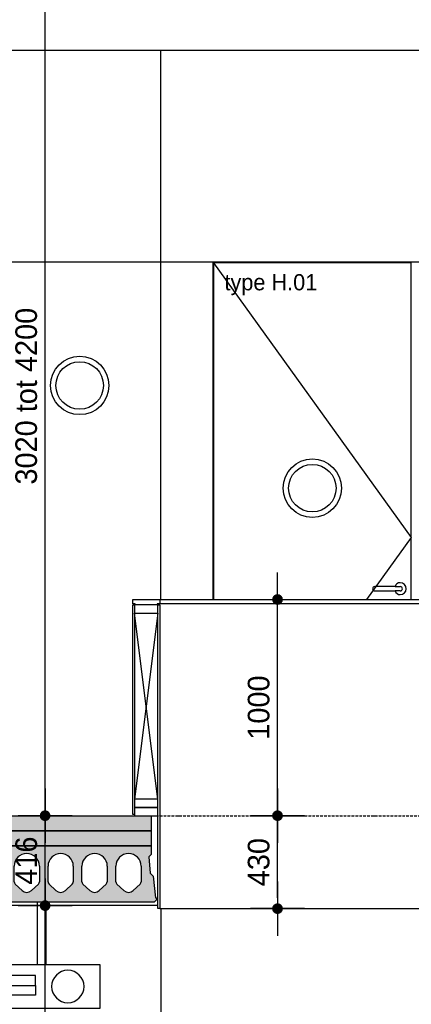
# Model space of a CAD drawing. Header units: millimetres. Extents: x -297000 to 504135, y -166520 to 252050.
# Tile 271 of 416: x 74602 to 76414, y -31673 to -27118. Entities that reach past the tile are written whole.
import ezdxf

# ---------------------------------------------------------------- set-up
doc = ezdxf.new("R2010")
doc.units = ezdxf.units.MM
doc.header["$MEASUREMENT"] = 0
doc.linetypes.add('ACAD_ISO10W100', pattern=[18, 12, -3, 0, -3])
doc.linetypes.add('CENTER', pattern=[50.800000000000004, 31.75, -6.349999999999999, 6.349999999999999, -6.349999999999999])
doc.layers.get('Defpoints').update_dxf_attribs({"color": 6})
for name, color, linetype in [('010_D0050_D', 1, 'Continuous'), ('010_T0050_T', 4, 'Continuous'), ('040_AXPRI_B', 9, 'CENTER'), ('053_SHADE_S', 253, 'Continuous'), ('068_HATCH_H', 8, 'Continuous'), ('220_WALIN_E', 1, 'Continuous'), ('220_WALIN_G', 1, 'Continuous'), ('299_CONCR_G', 3, 'Continuous'), ('299_CONCR_H', 251, 'Continuous'), ('299_STEEL_G', 3, 'Continuous'), ('310_WINDO_E', 1, 'Continuous'), ('320_DOORS_E', 8, 'Continuous'), ('320_DOORS_G', 2, 'Continuous'), ('450_CEIFI_G', 2, 'Continuous')]:
    doc.layers.add(name, color=color, linetype=linetype)
doc.styles.add('VMX 2 MEDIUM 50', font='unvr55w.TTF', dxfattribs={"height": 100})
doc.dimstyles.new('VMX 50', dxfattribs={"dimscale": 50, "dimtxt": 1, "dimasz": 1, "dimexe": 2, "dimexo": 2, "dimgap": 0.7, "dimtad": 1, "dimdec": 0, "dimdsep": 46, "dimtxsty": 'VMX 2 MEDIUM 50', "dimblk1": 'VMX-DIM-ARROW', "dimblk2": 'VMX-DIM-ARROW', "dimsah": 1, "dimcen": 1, "dimdle": 2, "dimse1": 1, "dimse2": 1, "dimclrd": 256, "dimclre": 256, "dimclrt": 256, "dimadec": 0, "dimazin": 0, "dimtm": 1e-09, "dimtfac": 1, "dimtdec": 0, "dimtmove": 2, "dimatfit": 2, "dimldrblk": 'VMX-DIM-ARROW', "dimfxl": 0, "dimtolj": 2, "dimlwd": -1, "dimarcsym": 0})

# ---------------------------------------------------------------- blocks, each defined once
blk = doc.blocks.new('VMX-DIM-ARROW')
h = blk.add_hatch(color=256)
edge = h.paths.add_edge_path()
edge.add_arc((0, 0), 0.5, 0, 360)
for p, q in [((0, 2.500000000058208), (0, -2.499999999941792)), ((-2.5, 0), (2.5, 0))]:
    blk.add_line(p, q)
blk = doc.blocks.new('*D512')
at = {"layer": '010_D0050_D'}
blk.add_line((75795.0021380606, -31179.99959332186), (75795.0021380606, -30850.00000125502), dxfattribs=at)
at = {"layer": 'Defpoints', "color": 0}
for p in [(75225.00006887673, -30800.00000125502), (75795.0021380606, -30800.00000125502), (75241.00157047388, -31229.99959332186)]:
    blk.add_point(p, dxfattribs=at)
at = {"layer": '010_D0050_D', "xscale": 50, "yscale": 50, "zscale": 50}
for p, rotation in [((75795.0021380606, -30800.00000125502), 90), ((75795.0021380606, -31229.99959332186), 270)]:
    blk.add_blockref('VMX-DIM-ARROW', p, dxfattribs=dict(at, rotation=rotation))
at = {"layer": '010_D0050_D', "insert": (75708.12403742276, -31014.99979728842), "char_height": 100, "attachment_point": 5, "rotation": 90, "style": 'VMX 2 MEDIUM 50'}
blk.add_mtext('\\A2;430', dxfattribs=at)
blk = doc.blocks.new('*D513')
at = {"layer": '010_D0050_D'}
blk.add_line((75795.0021380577, -30750.00000125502), (75795.0021380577, -29849.99959332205), dxfattribs=at)
at = {"layer": 'Defpoints', "color": 0}
for p in [(75187.50164567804, -29799.99959332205), (75795.0021380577, -29799.99959332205), (75187.50164567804, -30800.00000125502)]:
    blk.add_point(p, dxfattribs=at)
at = {"layer": '010_D0050_D', "xscale": 50, "yscale": 50, "zscale": 50}
for p, rotation in [((75795.0021380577, -29799.99959332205), 90), ((75795.0021380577, -30800.00000125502), 270)]:
    blk.add_blockref('VMX-DIM-ARROW', p, dxfattribs=dict(at, rotation=rotation))
at = {"layer": '010_D0050_D', "insert": (75708.12403741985, -30299.99979728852), "char_height": 100, "attachment_point": 5, "rotation": 90, "style": 'VMX 2 MEDIUM 50'}
blk.add_mtext('\\A2;1000', dxfattribs=at)
blk = doc.blocks.new('*D521')
at = {"layer": '010_D0050_D'}
blk.add_line((74719.99398277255, -34550.00000125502), (74719.99398277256, -31266.00008316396), dxfattribs=at)
at = {"layer": 'Defpoints', "color": 0}
for p in [(74094.99398276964, -31216.00008316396), (74719.99398277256, -31216.00008316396), (72432.73502668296, -34600.00000125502)]:
    blk.add_point(p, dxfattribs=at)
at = {"layer": '010_D0050_D', "xscale": 50, "yscale": 50, "zscale": 50}
for p, rotation in [((74719.99398277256, -31216.00008316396), 90), ((74719.99398277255, -34600.00000125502), 270)]:
    blk.add_blockref('VMX-DIM-ARROW', p, dxfattribs=dict(at, rotation=rotation))
at = {"layer": '010_D0050_D', "insert": (74633.11588213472, -32908.00004220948), "char_height": 100, "attachment_point": 5, "rotation": 90, "style": 'VMX 2 MEDIUM 50'}
blk.add_mtext('\\A2;3384', dxfattribs=at)
blk = doc.blocks.new('*D522')
at = {"layer": '010_D0050_D'}
blk.add_line((74719.99398277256, -31166.00008316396), (74719.99398277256, -30850.00000125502), dxfattribs=at)
at = {"layer": 'Defpoints', "color": 0}
for p in [(74092.50364015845, -30800.00000125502), (74719.99398277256, -30800.00000125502), (74094.99398276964, -31216.00008316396)]:
    blk.add_point(p, dxfattribs=at)
at = {"layer": '010_D0050_D', "xscale": 50, "yscale": 50, "zscale": 50}
for p, rotation in [((74719.99398277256, -30800.00000125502), 90), ((74719.99398277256, -31216.00008316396), 270)]:
    blk.add_blockref('VMX-DIM-ARROW', p, dxfattribs=dict(at, rotation=rotation))
at = {"layer": '010_D0050_D', "insert": (74633.11588213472, -31008.00004220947), "char_height": 100, "attachment_point": 5, "rotation": 90, "style": 'VMX 2 MEDIUM 50'}
blk.add_mtext('\\A2;416', dxfattribs=at)
blk = doc.blocks.new('*D523')
at = {"layer": '010_D0050_D'}
blk.add_line((74719.99398276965, -30750.00000125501), (74719.99398276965, -26968.99657623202), dxfattribs=at)
at = {"layer": 'Defpoints', "color": 0}
for p in [(72250.00006886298, -26918.99657623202), (74719.99398276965, -26918.99657623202), (73810.00013160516, -30800.00000125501)]:
    blk.add_point(p, dxfattribs=at)
at = {"layer": '010_D0050_D', "xscale": 50, "yscale": 50, "zscale": 50}
for p, rotation in [((74719.99398276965, -26918.99657623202), 90), ((74719.99398276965, -30800.00000125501), 270)]:
    blk.add_blockref('VMX-DIM-ARROW', p, dxfattribs=dict(at, rotation=rotation))
at = {"layer": '010_D0050_D', "insert": (74633.11588213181, -28859.4982887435), "char_height": 100, "attachment_point": 5, "rotation": 90, "style": 'VMX 2 MEDIUM 50'}
blk.add_mtext('\\A2;3020 tot 4200', dxfattribs=at)
blk = doc.blocks.new('SECTIONAALDEUR_drsn')
at = {"layer": '299_STEEL_G'}
for points in [[(69.99998644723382, -3.980894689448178e-07), (99.99998644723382, -3.980894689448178e-07), (99.99998644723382, -30.00000039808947), (97.49998644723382, -30.00000039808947, -0.4142135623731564), (94.99998644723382, -27.50000039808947), (94.99998644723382, -10.00000039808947, 0.4142135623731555), (89.99998644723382, -5.000000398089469), (72.49998644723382, -5.000000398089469, -0.4142135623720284), (69.99998644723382, -2.500000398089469)], [(180, -20.00000000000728), (100, -20.00000000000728), (100, -100.0000000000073), (103.4999999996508, -100.0000000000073, 0.4142135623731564), (106.9999999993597, -96.50000000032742), (106.9999999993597, -33.99999999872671, -0.3652257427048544), (115.7779632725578, -26.99999999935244), (176.500000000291, -26.99999999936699, 0.4142135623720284), (180, -23.49999999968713)]]:
    blk.add_lwpolyline(points, format="xyb", close=True, dxfattribs=at)
at = {"layer": '310_WINDO_E', "color": 8, "ltscale": 200}
for points in [[(489.1012265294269, 1705), (549.9999989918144, 1905), (610.8987714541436, 1705), (489.1012265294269, 1705)], [(549.9999995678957, 1705), (550.0000010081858, 1205)]]:
    blk.add_lwpolyline(points, dxfattribs=at)
at = {"layer": '320_DOORS_G', "color": 8}
for points in [[(-2950, 3110), (-2949.999905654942, 3399.970738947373)], [(-2910, 3109.999986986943), (-2909.999905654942, 3399.970725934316)], [(-550, 3110), (-549.9999056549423, 3399.970738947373)], [(-510, 3109.999986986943), (-509.9999056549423, 3399.970725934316)]]:
    blk.add_lwpolyline(points, dxfattribs=at)
at = {"layer": '320_DOORS_G', "color": 1}
for points in [[(0, 2710), (-200, 2910), (-3200, 2910.000000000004), (-3200, 3110), (200, 3110), (200, 0), (0, 0), (0, 2710)], [(138.0000000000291, 2945.000000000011), (138.0000000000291, 29.99999999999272), (180.0000000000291, 29.99999999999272), (180.0000000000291, 2944.999999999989), (138.0000000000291, 2945.000000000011)]]:
    blk.add_lwpolyline(points, dxfattribs=at)
at = {"layer": '320_DOORS_G', "color": 8}
blk.add_lwpolyline([(-2900, 3015.000000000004), (-2900, 3060.000000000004), (-118.1387824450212, 3060.000000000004, -0.3114831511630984), (157.6416040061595, 2869.738619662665), (161.3222897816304, 2860.04724747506), (119.254095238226, 2844.070169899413), (115.5734094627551, 2853.761542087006, 0.3114831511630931), (-118.1387824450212, 3015.000000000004)], format="xyb", close=True, dxfattribs=at)
blk.add_lwpolyline([(185.0196037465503, 0), (104.4674265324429, 2728.704792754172, 0.4055958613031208), (-190.4041159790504, 3015.000000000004), (-2900, 3015.000000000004), (-2900, 2970.000000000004), (-190.4041159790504, 2970.000000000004, -0.4055958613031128), (59.48702174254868, 2727.376943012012), (140, 0)], format="xyb", dxfattribs=at)
at = {"layer": '320_DOORS_G'}
for points in [[(138.0000000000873, 2945.000000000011), (180.0000000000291, 2944.999999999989), (180.0000000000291, 2884.999999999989), (170.0000000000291, 2884.999999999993), (170.0000000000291, 2899.999999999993), (138.0000000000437, 2900.000000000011), (138.0000000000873, 2945.000000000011)], [(170.0000000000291, 2899.999999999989), (170.0000000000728, 2390.49999999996), (150.0000000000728, 2390.49999999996), (149.9999999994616, 2899.999999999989), (170.0000000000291, 2899.999999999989)], [(138.0000000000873, 2390.499999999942), (170.0000000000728, 2390.49999999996), (170.0000000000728, 2405.49999999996), (180.0000000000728, 2405.499999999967), (180.0000000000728, 2285.499999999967), (170.0000000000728, 2285.499999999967), (170.0000000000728, 2300.499999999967), (138.0000000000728, 2300.499999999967), (138.0000000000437, 2390.499999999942)], [(180.0000000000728, 2345.499999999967), (138.0000000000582, 2345.499999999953)], [(170.0000000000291, 2300.499999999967), (170.0000000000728, 1818.500000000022), (150.0000000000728, 1818.500000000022), (149.9999999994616, 2300.499999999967), (170.0000000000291, 2300.499999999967)], [(138.0000000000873, 1818.499999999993), (170.0000000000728, 1818.500000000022), (170.0000000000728, 1833.500000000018), (180.0000000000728, 1833.500000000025), (180.0000000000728, 1713.500000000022), (170.0000000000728, 1713.500000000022), (170.0000000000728, 1728.500000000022), (138.0000000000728, 1728.500000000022), (138.0000000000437, 1818.499999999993)], [(180.0000000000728, 1773.500000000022), (138.0000000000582, 1773.500000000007)], [(170.0000000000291, 1728.499999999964), (170.0000000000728, 1246.500000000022), (150.0000000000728, 1246.500000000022), (149.9999999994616, 1728.499999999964), (170.0000000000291, 1728.499999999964)], [(138.0000000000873, 1246.499999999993), (170.0000000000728, 1246.500000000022), (170.0000000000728, 1261.500000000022), (180.0000000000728, 1261.500000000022), (180.0000000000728, 1141.500000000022), (170.0000000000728, 1141.500000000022), (170.0000000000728, 1156.500000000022), (138.0000000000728, 1156.500000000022), (138.0000000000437, 1246.499999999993)], [(180.0000000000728, 1201.500000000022), (138.0000000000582, 1201.500000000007)], [(170.0000000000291, 1156.499999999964), (170.0000000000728, 674.5000000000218), (150.0000000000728, 674.5000000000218), (149.9999999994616, 1156.499999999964), (170.0000000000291, 1156.499999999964)], [(138.0000000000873, 674.4999999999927), (170.0000000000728, 674.5000000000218), (170.0000000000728, 689.5000000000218), (180.0000000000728, 689.5000000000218), (180.0000000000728, 569.5000000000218), (170.0000000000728, 569.5000000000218), (170.0000000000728, 584.5000000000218), (138.0000000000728, 584.5000000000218), (138.0000000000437, 674.4999999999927)], [(180.0000000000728, 629.5000000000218), (138.0000000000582, 629.5000000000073)], [(170.0000000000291, 74.99999999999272), (170.0000000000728, 584.5000000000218), (150.0000000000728, 584.5000000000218), (149.9999999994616, 74.99999999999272), (170.0000000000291, 74.99999999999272)], [(138.0000000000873, 29.99999999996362), (180.0000000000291, 29.99999999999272), (180.0000000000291, 89.99999999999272), (170.0000000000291, 89.99999999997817), (170.0000000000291, 74.99999999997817), (138.0000000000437, 74.99999999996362), (138.0000000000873, 29.99999999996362)], [(138.0000000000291, 29.99999999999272), (138.000000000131, -10.00000000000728), (180.0000000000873, -10.00000000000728), (180.0000000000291, 29.99999999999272), (138.0000000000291, 29.99999999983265)]]:
    blk.add_lwpolyline(points, dxfattribs=at)
for points in [[(138.0000000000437, 2900.000000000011), (138.0000000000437, 2885.000000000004), (149.9999999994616, 2885.000000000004), (149.9999999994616, 2900.000000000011)], [(138.0000000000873, 2390.499999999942), (138.0000000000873, 2405.499999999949), (149.9999999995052, 2405.499999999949), (149.9999999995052, 2390.499999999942)], [(138.0000000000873, 2300.499999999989), (138.0000000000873, 2285.499999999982), (149.9999999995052, 2285.499999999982), (149.9999999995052, 2300.499999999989)], [(138.0000000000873, 1818.499999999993), (138.0000000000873, 1833.500000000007), (149.9999999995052, 1833.500000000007), (149.9999999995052, 1818.499999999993)], [(138.0000000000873, 1728.500000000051), (138.0000000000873, 1713.500000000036), (149.9999999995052, 1713.500000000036), (149.9999999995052, 1728.500000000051)], [(138.0000000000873, 1246.499999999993), (138.0000000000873, 1261.500000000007), (149.9999999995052, 1261.500000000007), (149.9999999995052, 1246.499999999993)], [(138.0000000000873, 1156.500000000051), (138.0000000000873, 1141.500000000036), (149.9999999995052, 1141.500000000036), (149.9999999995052, 1156.500000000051)], [(138.0000000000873, 674.4999999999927), (138.0000000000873, 689.5000000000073), (149.9999999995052, 689.5000000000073), (149.9999999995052, 674.4999999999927)], [(138.0000000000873, 584.5000000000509), (138.0000000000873, 569.5000000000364), (149.9999999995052, 569.5000000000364), (149.9999999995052, 584.5000000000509)], [(138.0000000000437, 74.99999999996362), (138.0000000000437, 89.99999999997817), (149.9999999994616, 89.99999999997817), (149.9999999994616, 74.99999999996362)]]:
    blk.add_lwpolyline(points, close=True, dxfattribs=at)
blk.add_circle((-3050, 3010.000000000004), 75, dxfattribs=at)
at = {"layer": '320_DOORS_G', "extrusion": (0, 0, -1)}
blk.add_ellipse((158.9999999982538, -7.421966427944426), major_axis=(-21.45550712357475, 8.085549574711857e-09), ratio=0.5862379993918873, start_param=3.348018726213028, end_param=6.076759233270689, dxfattribs=at)
blk = doc.blocks.new('KANAALPLAAT260')
at = {"layer": '299_CONCR_H'}
h = blk.add_hatch(color=256, dxfattribs=at)
h.paths.add_polyline_path([(5.049627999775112, 120.4962809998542), (18.44946200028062, 133.8961149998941), (25.96350099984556, 209.0364990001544), (15, 220), (15, 260), (1165, 260), (1165, 220), (1154.036499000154, 209.0364990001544), (1161.550537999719, 133.8961149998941), (1174.950372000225, 120.4962809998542), (1185, 20), (1190, 20), (1190, 10), (1180, 0), (0, 0), (-10, 10), (-10, 20), (-5, 20)])
edge = h.paths.add_edge_path(flags=16)
edge.add_arc((119, 76.68257113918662), 31.68257478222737, 226.8415831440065, 313.1584168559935)
edge.add_line((140.6714472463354, 53.57123368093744), (172.760268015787, 83.66084609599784))
edge.add_arc((162.5, 94.60282490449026), 15, 313.1584168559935, 360)
edge.add_line((177.5, 94.60282490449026), (177.5, 166.5))
edge.add_arc((119, 166.5), 58.5, 0, 180)
edge.add_line((60.5, 166.5), (60.5, 94.60282490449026))
edge.add_arc((75.5, 94.60282490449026), 14.99999999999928, 180, 226.8415831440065)
edge.add_line((65.239731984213, 83.66084609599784), (97.32855275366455, 53.57123368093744))
edge = h.paths.add_edge_path(flags=16)
edge.add_line((254.3285527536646, 53.57123368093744), (222.239731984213, 83.66084609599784))
edge.add_arc((232.5, 94.60282490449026), 14.99999999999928, 180, 226.8415831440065, ccw=False)
edge.add_line((217.5, 94.60282490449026), (217.5, 166.5))
edge.add_arc((276, 166.5), 58.5, 0, 180, ccw=False)
edge.add_line((334.5, 166.5), (334.5, 94.60282490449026))
edge.add_arc((319.5, 94.60282490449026), 15, -46.841583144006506, 0, ccw=False)
edge.add_line((329.760268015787, 83.66084609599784), (297.6714472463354, 53.57123368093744))
edge.add_arc((276, 76.68257113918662), 31.68257478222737, 226.8415831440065, 313.1584168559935, ccw=False)
edge = h.paths.add_edge_path(flags=16)
edge.add_arc((389.5, 94.60282490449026), 14.99999999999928, 180, 226.8415831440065)
edge.add_line((379.239731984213, 83.66084609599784), (411.3285527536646, 53.57123368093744))
edge.add_arc((433, 76.68257113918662), 31.68257478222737, 226.8415831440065, 313.1584168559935)
edge.add_line((454.6714472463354, 53.57123368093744), (486.760268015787, 83.66084609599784))
edge.add_arc((476.5, 94.60282490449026), 15, 313.1584168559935, 360)
edge.add_line((491.5, 94.60282490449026), (491.5, 166.5))
edge.add_arc((433, 166.5), 58.5, 0, 180)
edge.add_line((374.5, 166.5), (374.5, 94.60282490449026))
edge = h.paths.add_edge_path(flags=16)
edge.add_arc((590, 76.68257113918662), 31.68257478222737, 226.8415831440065, 313.1584168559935)
edge.add_line((611.6714472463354, 53.57123368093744), (643.760268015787, 83.66084609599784))
edge.add_arc((633.5, 94.60282490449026), 15, 313.1584168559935, 360)
edge.add_line((648.5, 94.60282490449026), (648.5, 166.5))
edge.add_arc((590, 166.5), 58.5, 0, 180)
edge.add_line((531.5, 166.5), (531.5, 94.60282490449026))
edge.add_arc((546.5, 94.60282490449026), 14.99999999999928, 180, 226.8415831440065)
edge.add_line((536.239731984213, 83.66084609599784), (568.3285527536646, 53.57123368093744))
edge = h.paths.add_edge_path(flags=16)
edge.add_line((725.3285527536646, 53.57123368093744), (693.239731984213, 83.66084609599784))
edge.add_arc((703.5, 94.60282490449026), 14.99999999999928, 180, 226.8415831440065, ccw=False)
edge.add_line((688.5, 94.60282490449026), (688.5, 166.5))
edge.add_arc((747, 166.5), 58.5, 0, 180, ccw=False)
edge.add_line((805.5, 166.5), (805.5, 94.60282490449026))
edge.add_arc((790.5, 94.60282490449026), 15, -46.841583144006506, 0, ccw=False)
edge.add_line((800.760268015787, 83.66084609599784), (768.6714472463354, 53.57123368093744))
edge.add_arc((747, 76.68257113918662), 31.68257478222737, 226.8415831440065, 313.1584168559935, ccw=False)
edge = h.paths.add_edge_path(flags=16)
edge.add_arc((860.5, 94.60282490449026), 14.99999999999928, 180, 226.8415831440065)
edge.add_line((850.239731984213, 83.66084609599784), (882.3285527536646, 53.57123368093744))
edge.add_arc((904, 76.68257113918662), 31.68257478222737, 226.8415831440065, 313.1584168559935)
edge.add_line((925.6714472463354, 53.57123368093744), (957.760268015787, 83.66084609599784))
edge.add_arc((947.5, 94.60282490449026), 15, 313.1584168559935, 360)
edge.add_line((962.5, 94.60282490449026), (962.5, 166.5))
edge.add_arc((904, 166.5), 58.5, 0, 180)
edge.add_line((845.5, 166.5), (845.5, 94.60282490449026))
edge = h.paths.add_edge_path(flags=16)
edge.add_line((1002.5, 94.60282490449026), (1002.5, 166.5))
edge.add_arc((1061, 166.5), 58.5, 0, 180, ccw=False)
edge.add_line((1119.5, 166.5), (1119.5, 94.60282490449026))
edge.add_arc((1104.5, 94.60282490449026), 15, -46.841583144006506, 0, ccw=False)
edge.add_line((1114.760268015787, 83.66084609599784), (1082.671447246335, 53.57123368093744))
edge.add_arc((1061, 76.68257113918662), 31.68257478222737, 226.8415831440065, 313.1584168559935, ccw=False)
edge.add_line((1039.328552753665, 53.57123368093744), (1007.239731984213, 83.66084609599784))
edge.add_arc((1017.5, 94.60282490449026), 14.99999999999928, 180, 226.8415831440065, ccw=False)
at = {"layer": '299_CONCR_G'}
for p, q in [((60.5, 94.60282490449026), (60.5, 166.5)), ((177.5, 166.5), (177.5, 94.60282490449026)), ((531.5, 94.60282490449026), (531.5, 166.5)), ((648.5, 166.5), (648.5, 94.60282490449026)), ((688.5, 94.60282490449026), (688.5, 166.5)), ((805.5, 166.5), (805.5, 94.60282490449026)), ((845.5, 94.60282490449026), (845.5, 166.5)), ((962.5, 166.5), (962.5, 94.60282490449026)), ((1002.5, 94.60282490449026), (1002.5, 166.5)), ((1119.5, 166.5), (1119.5, 94.60282490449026)), ((97.32855275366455, 53.57123368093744), (65.239731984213, 83.66084609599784)), ((254.3285527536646, 53.57123368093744), (222.239731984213, 83.66084609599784)), ((329.760268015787, 83.66084609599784), (297.6714472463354, 53.57123368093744)), ((411.3285527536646, 53.57123368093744), (379.239731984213, 83.66084609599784)), ((486.760268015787, 83.66084609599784), (454.6714472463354, 53.57123368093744)), ((568.3285527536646, 53.57123368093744), (536.239731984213, 83.66084609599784)), ((643.760268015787, 83.66084609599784), (611.6714472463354, 53.57123368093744)), ((725.3285527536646, 53.57123368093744), (693.239731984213, 83.66084609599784)), ((800.760268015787, 83.66084609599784), (768.6714472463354, 53.57123368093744)), ((882.3285527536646, 53.57123368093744), (850.239731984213, 83.66084609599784)), ((957.760268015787, 83.66084609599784), (925.6714472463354, 53.57123368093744)), ((1039.328552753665, 53.57123368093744), (1007.239731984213, 83.66084609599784)), ((1114.760268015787, 83.66084609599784), (1082.671447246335, 53.57123368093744))]:
    blk.add_line(p, q, dxfattribs=at)
blk.add_lwpolyline([(1161.550537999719, 133.8961149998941), (1174.950372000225, 120.4962809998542), (1185, 20), (1190, 20), (1190, 10), (1180, 0), (0, 0), (-10, 10), (-10, 20), (-5, 20), (5.049627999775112, 120.4962809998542), (18.44946200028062, 133.8961149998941), (25.96350099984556, 209.0364990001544), (15, 220), (15, 260), (1165, 260), (1165, 220), (1154.036499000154, 209.0364990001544)], close=True, dxfattribs=at)
for points in [[(222.2397319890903, 83.6608460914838, -0.2072792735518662), (217.5, 94.60282490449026), (217.5, 166.5, -0.9999999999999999), (334.5, 166.5), (334.5, 94.60282490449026, -0.2072792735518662), (329.7602680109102, 83.66084609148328)], [(379.2397319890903, 83.6608460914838, -0.2072792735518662), (374.5, 94.60282490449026), (374.5, 166.5, -0.9999999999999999), (491.5, 166.5), (491.5, 94.60282490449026, -0.2072792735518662), (486.7602680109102, 83.66084609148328)]]:
    blk.add_lwpolyline(points, format="xyb", dxfattribs=at)
blk.add_lwpolyline([(172.760268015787, 83.66084609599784), (140.6714472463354, 53.57123368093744)], dxfattribs=at)
for centre, radius, start, end in [((119, 166.5), 58.5, 0, 180), ((590, 166.5), 58.5, 0, 180), ((747, 166.5), 58.5, 0, 180), ((904, 166.5), 58.5, 0, 180), ((1061, 166.5), 58.5, 0, 180), ((75.5, 94.60282490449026), 14.99999999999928, 180, 226.8415831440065), ((162.5, 94.60282490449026), 15, 313.1584168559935, 0), ((546.5, 94.60282490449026), 14.99999999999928, 180, 226.8415831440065), ((633.5, 94.60282490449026), 15, 313.1584168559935, 0), ((703.5, 94.60282490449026), 14.99999999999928, 180, 226.8415831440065), ((790.5, 94.60282490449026), 15, 313.1584168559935, 0), ((860.5, 94.60282490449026), 14.99999999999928, 180, 226.8415831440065), ((947.5, 94.60282490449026), 15, 313.1584168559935, 0), ((1017.5, 94.60282490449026), 14.99999999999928, 180, 226.8415831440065), ((1104.5, 94.60282490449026), 15, 313.1584168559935, 0), ((119, 76.68257113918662), 31.68257478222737, 226.8415831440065, 313.1584168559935), ((276, 76.68257113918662), 31.68257478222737, 226.8415831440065, 313.1584168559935), ((433, 76.68257113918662), 31.68257478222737, 226.8415831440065, 313.1584168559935), ((590, 76.68257113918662), 31.68257478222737, 226.8415831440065, 313.1584168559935), ((747, 76.68257113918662), 31.68257478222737, 226.8415831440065, 313.1584168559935), ((904, 76.68257113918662), 31.68257478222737, 226.8415831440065, 313.1584168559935), ((1061, 76.68257113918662), 31.68257478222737, 226.8415831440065, 313.1584168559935)]:
    blk.add_arc(centre, radius, start, end, dxfattribs=at)
at = {"layer": '299_CONCR_G', "linetype": 'ByBlock'}
blk.add_point((119.0456621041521, 224.9999821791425), dxfattribs=at)
blk = doc.blocks.new('GRID03')
at = {"layer": '040_AXPRI_B', "linetype": 'ACAD_ISO10W100'}
blk.add_lwpolyline([(-4000, 3800), (27199.99999785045, 3800)], dxfattribs=at)
blk = doc.blocks.new('1006_X-03.04')
at = {"layer": '053_SHADE_S'}
h = blk.add_hatch(color=256, dxfattribs=at)
h.paths.add_polyline_path([(-115.0000021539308, 3730.000327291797), (-115.0000021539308, 3800.000327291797), (3435.000123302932, 3799.999996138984), (3434.999997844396, 3729.99939820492)])
h.paths.add_polyline_path([(-115.0000021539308, 3660.000327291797), (-115.0000021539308, 3730.000327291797), (3435.000123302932, 3729.999996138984), (3434.999997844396, 3659.99939820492)])
at = {"layer": '068_HATCH_H'}
h = blk.add_hatch(dxfattribs=at)
h.set_pattern_fill('AR-CONC', color=256, scale=10, style=0)
h.set_pattern_definition([(130, (13509.00298656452, 3660.000000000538), (-71.72601826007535, -6.275213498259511), [7.5, -82.5]), (185, (13509.00298656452, 3660.000000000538), (13.8751333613, 75.21921337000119), [6, -66]), (79.54860000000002, (13503.02581856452, 3659.477066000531), (-57.85093817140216, 68.94395420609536), [6.374018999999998, -70.11421119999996]), (133.8158, (13509.00298656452, 3680.000000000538), (-106.7241048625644, -16.55190143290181), [11.25, -123.75]), (83.3644, (13500.10931206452, 3678.620669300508), (-93.46627055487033, 97.41178709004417), [9.561028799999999, -105.1713]), (188.8158, (13509.00298656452, 3680.000000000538), (-93.46619451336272, 97.41186009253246), [8.999999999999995, -98.99999999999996]), (159, (13499.00298656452, 3675.000000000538), (-59.69070521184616, -40.26188906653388), [7.5, -82.5]), (214, (13499.00298656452, 3675.000000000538), (-24.33153319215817, 72.5150045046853), [6, -66]), (108.5486, (13494.02876326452, 3671.644839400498), (-84.02226285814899, 32.25304967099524), [6.374018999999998, -70.11421119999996]), (142.5, (13509.00298656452, 3660.000000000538), (-1.215985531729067, 33.28938538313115), [0, -65.19999999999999, 0, -67, 0, -66.25]), (172.5, (13509.00298656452, 3660.000000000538), (-26.30695374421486, 39.44117118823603), [0, -38.2, 0, -63.7, 0, -25.25]), (212.5, (13531.30298656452, 3660.000000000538), (-53.38224361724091, -2.25548717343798), [0, -24.99999999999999, 0, -77.99999999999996, 0, -103.5]), (222.5, (13541.30298656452, 3660.000000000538), (-58.31861693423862, 10.01049823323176), [0, -32.5, 0, -51.8, 0, -73.5])])
h.paths.add_polyline_path([(-115.0000021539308, 3660.000327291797), (-115.0000021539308, 3730.000327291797), (3435.000123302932, 3729.999996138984), (3434.999997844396, 3659.99939820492)])
at = {"layer": '220_WALIN_E', "color": 8}
for points in [[(7336.999997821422, 7338.89413095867), (122.00141196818, 7338.894131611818)], [(3479.998036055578, 4800.000000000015), (3479.999841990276, 7338.89413130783)], [(7336.999997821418, 6359.949497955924), (125.001264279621, 6359.950305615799)], [(3722.00524256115, 4800.000000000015), (3722.006028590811, 6359.950342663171)], [(4637.501773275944, 4800.000000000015), (4637.497012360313, 6357.449895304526), (3724.49701237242, 6357.449895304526), (3724.501773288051, 4800.000000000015)], [(3479.993911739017, 3370.000407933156), (3479.993911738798, 2516.649981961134)]]:
    blk.add_lwpolyline(points, dxfattribs=at)
at = {"layer": '220_WALIN_E'}
for points in [[(3475.001574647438, 4800.000407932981), (5804.996459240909, 4800.000407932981)], [(3350.001574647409, 3805.000407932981), (3350.001574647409, 4775.026173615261), (3359.001574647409, 4775.026173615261), (3359.001574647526, 3805.000407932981), (3350.001574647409, 3805.000407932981)], [(3466.001574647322, 3370.000407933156), (3466.001574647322, 4775.026173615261), (3475.001574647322, 4775.026173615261), (3475.001574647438, 3370.000407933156), (3466.001574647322, 3370.000407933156)], [(5804.996459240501, 4779.855610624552), (3475.001963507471, 4779.855610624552)], [(3475.001963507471, 3370.000407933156), (5804.996848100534, 3370.000407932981)]]:
    blk.add_lwpolyline(points, dxfattribs=at)
at = {"layer": '220_WALIN_G', "color": 2}
for points in [[(3362.002468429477, 4775.026173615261), (3362.002468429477, 4779.892619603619), (3350.001185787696, 4779.892619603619), (3350.001185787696, 4800.000407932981), (3475.001963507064, 4800.000407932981), (3475.001963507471, 4779.855610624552), (3463.001487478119, 4779.855610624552), (3463.001487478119, 4775.027969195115), (3362.002468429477, 4775.026173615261)], [(3359.001977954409, 4737.027071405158), (3466.001977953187, 4737.027071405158), (3466.001977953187, 4775.027071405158), (3359.001977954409, 4775.027071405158), (3359.001977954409, 4737.027071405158)], [(3359.001574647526, 3838.00040407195), (3466.001574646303, 3838.00040407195), (3466.001574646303, 3876.00040407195), (3359.001574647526, 3876.00040407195), (3359.001574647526, 3838.00040407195)], [(3359.001574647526, 3800.00040407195), (3466.001574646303, 3800.00040407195), (3466.001574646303, 3838.00040407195), (3359.001574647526, 3838.00040407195), (3359.001574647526, 3800.00040407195)]]:
    blk.add_lwpolyline(points, dxfattribs=at)
at = {"layer": '220_WALIN_G'}
for points in [[(3466.001977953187, 4737.027071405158), (3359.001574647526, 3876.00040407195)], [(3466.001574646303, 3876.00040407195), (3359.001574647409, 4737.027071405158)]]:
    blk.add_lwpolyline(points, dxfattribs=at)
at = {"layer": '299_CONCR_G'}
for points in [[(-115.0000021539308, 3730.000327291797), (-115.0000021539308, 3800.000327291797), (3435.000123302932, 3799.999996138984), (3434.999997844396, 3729.99939820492), (-115.0000021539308, 3730.000327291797)], [(-115.0000021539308, 3660.000327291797), (-115.0000021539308, 3730.000327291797), (3435.000123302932, 3729.999996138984), (3434.999997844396, 3659.99939820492), (-115.0000021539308, 3660.000327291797)]]:
    blk.add_lwpolyline(points, dxfattribs=at)
at = {"layer": '320_DOORS_E', "color": 8, "extrusion": (0, 1, 0)}
for p, q in [((4563.473852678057, 4859.999789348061), (4587.473852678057, 4859.999789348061)), ((4587.473852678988, 4839.999789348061), (4563.473852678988, 4839.999789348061))]:
    blk.add_line(p, q, dxfattribs=at)
at = {"layer": '320_DOORS_E', "color": 8}
blk.add_lwpolyline([(3724.512556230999, 6357.449895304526), (4637.508670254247, 5087.474842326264), (4431.244785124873, 4800.000000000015)], dxfattribs=at)
blk.add_lwpolyline([(4563.473852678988, 4839.999789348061, 0.3205488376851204), (4587.473852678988, 4822.499789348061, 0.9999999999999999), (4587.473852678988, 4877.499789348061, 0.3540864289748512), (4563.473852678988, 4859.999789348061), (4469.473852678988, 4859.999789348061, 0.9999999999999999), (4469.473852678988, 4839.999789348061)], format="xyb", close=True, dxfattribs=at)
for centre, radius in [((3104.999086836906, 5790.009935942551), 135), ((3104.999086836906, 5790.009935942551), 110), ((4181.009365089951, 5314.999656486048), 135), ((4181.009365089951, 5314.999656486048), 110)]:
    blk.add_circle(centre, radius, dxfattribs=at)
blk.add_arc((4587.473852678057, 4849.999789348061), 9.999999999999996, 270, 90, dxfattribs=at)
at = {"layer": '450_CEIFI_G'}
blk.add_lwpolyline([(3466.001574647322, 3383.999918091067), (139.9999978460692, 3383.999918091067)], dxfattribs=at)
for name, p in [('GRID03', (0, 0)), ('KANAALPLAAT260', (2269.999997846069, 3400.000329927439))]:
    blk.add_blockref(name, p)
at = {"xscale": -1}
blk.add_blockref('SECTIONAALDEUR_drsn', (-1.57218164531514e-05, 1.455191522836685e-11), dxfattribs=at)

msp = doc.modelspace()

# ---------------------------------------------------------------- block references
msp.add_blockref('1006_X-03.04', (71774.99999582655, -34600.00000125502))

# ---------------------------------------------------------------- texts
at = {"layer": '010_T0050_T', "insert": (75549.51262726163, -28392.55004992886), "char_height": 75, "attachment_point": 7, "style": 'VMX 2 MEDIUM 50'}
msp.add_mtext('type H.01', dxfattribs=at)

# ---------------------------------------------------------------- dimensions: what is measured, and where the dimension line sits
at = {"layer": '010_D0050_D'}
dim = msp.add_linear_dim(base=(74719.99398276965, -26918.99657623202), p1=(73810.00013160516, -30800.00000125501), p2=(72250.00006886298, -26918.99657623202), angle=90, text='3020 tot 4200', dimstyle='VMX 50', dxfattribs=at)
dim.commit()
dim.dimension.update_dxf_attribs({"geometry": '*D523', "text_midpoint": (74633.11588213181, -28859.4982887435)})
for base, p1, p2, picture, middle in [((75795.0021380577, -29799.99959332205), (75187.50164567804, -30800.00000125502), (75187.50164567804, -29799.99959332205), '*D513', (75708.12403741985, -30299.99979728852)), ((74719.99398277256, -30800.00000125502), (74094.99398276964, -31216.00008316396), (74092.50364015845, -30800.00000125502), '*D522', (74633.11588213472, -31008.00004220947)), ((75795.0021380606, -30800.00000125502), (75241.00157047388, -31229.99959332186), (75225.00006887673, -30800.00000125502), '*D512', (75708.12403742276, -31014.99979728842)), ((74719.99398277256, -31216.00008316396), (72432.73502668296, -34600.00000125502), (74094.99398276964, -31216.00008316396), '*D521', (74633.11588213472, -32908.00004220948))]:
    dim = msp.add_linear_dim(base=base, p1=p1, p2=p2, angle=90, dimstyle='VMX 50', dxfattribs=at)
    dim.commit()
    dim.dimension.update_dxf_attribs({"geometry": picture, "text_midpoint": middle})

doc.saveas('drawing.dxf')
